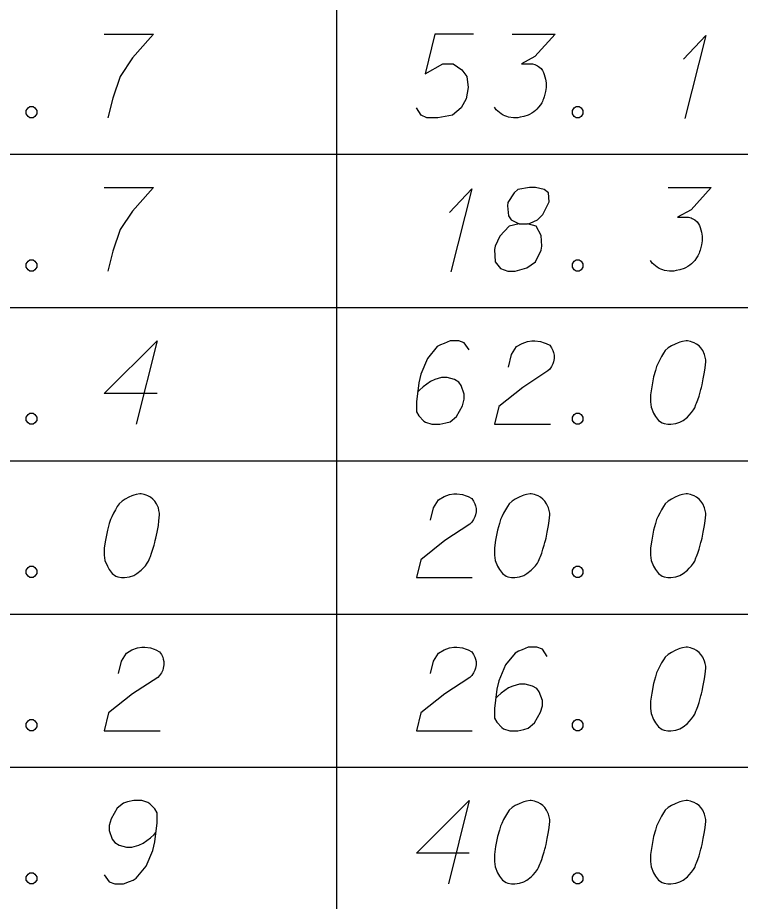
# Model space of a CAD drawing. Extents: x 2074207 to 2076812, y 516372 to 523312.
# Drawn here: x 2076538.8 to 2076580.3, y 518026.8 to 518077.5 of the extents above; entities that cross this region are included whole.
import ezdxf

# ---------------------------------------------------------------- set-up
doc = ezdxf.new("R2010")
doc.units = 0
doc.layers.add('Prop DirtTable_ Soil Test Results - Outline (Minor)', color=7, linetype='Continuous')
doc.layers.add('Prop DirtTable_ Soil Test Results - Tx (Sample Data)', color=7, linetype='Continuous')

msp = doc.modelspace()

# ---------------------------------------------------------------- linework, layer by layer
at = {"layer": 'Prop DirtTable_ Soil Test Results - Outline (Minor)'}
for p, q in [((2076557.094, 518078.48), (2076557.094, 518069.68)), ((2076260.609, 518069.68), (2076811.903, 518069.68)), ((2076260.609, 518069.68), (2076811.903, 518069.68)), ((2076557.094, 518069.68), (2076557.094, 518060.88)), ((2076260.609, 518060.88), (2076811.903, 518060.88)), ((2076260.609, 518060.88), (2076811.903, 518060.88)), ((2076557.094, 518060.88), (2076557.094, 518052.08)), ((2076260.609, 518052.08), (2076811.903, 518052.08)), ((2076260.609, 518052.08), (2076811.903, 518052.08)), ((2076557.094, 518052.08), (2076557.094, 518043.28)), ((2076260.609, 518043.28), (2076811.903, 518043.28)), ((2076260.609, 518043.28), (2076811.903, 518043.28)), ((2076557.094, 518043.28), (2076557.094, 518034.48)), ((2076260.609, 518034.48), (2076811.903, 518034.48)), ((2076260.609, 518034.48), (2076811.903, 518034.48)), ((2076557.094, 518034.48), (2076557.094, 518025.68))]:
    msp.add_line(p, q, dxfattribs=at)
at = {"layer": 'Prop DirtTable_ Soil Test Results - Tx (Sample Data)'}
for points in [[(2076543.756, 518076.575), (2076546.578, 518076.575), (2076546.401, 518076.386), (2076545.378, 518075.215), (2076544.673, 518074.156), (2076544.249, 518072.909), (2076543.967, 518071.775)], [(2076564.956, 518076.575), (2076562.734, 518076.575), (2076562.169, 518074.307), (2076563.192, 518074.874), (2076563.792, 518074.874), (2076564.286, 518074.534), (2076564.568, 518074.156), (2076564.639, 518073.514), (2076564.533, 518072.871), (2076564.251, 518072.342), (2076563.757, 518071.926), (2076562.91, 518071.775), (2076562.275, 518071.775), (2076561.958, 518071.926), (2076561.676, 518072.342)], [(2076567.179, 518076.575), (2076569.648, 518076.575), (2076568.484, 518075.29), (2076567.708, 518074.874), (2076568.343, 518074.874), (2076568.484, 518074.837), (2076568.554, 518074.799), (2076568.625, 518074.761), (2076568.695, 518074.723), (2076568.837, 518074.61), (2076568.907, 518074.496), (2076568.978, 518074.383), (2076569.013, 518074.27), (2076569.083, 518074.005), (2076569.119, 518073.778), (2076569.119, 518073.665), (2076569.119, 518073.514), (2076569.083, 518073.287), (2076569.048, 518073.136), (2076569.013, 518072.985), (2076568.978, 518072.871), (2076568.942, 518072.796), (2076568.907, 518072.72), (2076568.872, 518072.644), (2076568.801, 518072.531), (2076568.695, 518072.38), (2076568.59, 518072.266), (2076568.519, 518072.191), (2076568.413, 518072.115), (2076568.307, 518072.04), (2076568.166, 518071.964), (2076568.096, 518071.926), (2076567.849, 518071.851), (2076567.637, 518071.813), (2076567.496, 518071.775), (2076567.249, 518071.775), (2076566.967, 518071.813), (2076566.861, 518071.851), (2076566.755, 518071.889), (2076566.649, 518071.926), (2076566.544, 518072.002), (2076566.438, 518072.078), (2076566.261, 518072.229), (2076566.156, 518072.38)], [(2076577.02, 518075.139), (2076578.29, 518076.5), (2076577.091, 518071.737)], [(2076539.487, 518072.418), (2076539.664, 518072.418), (2076539.769, 518072.342), (2076539.875, 518072.191), (2076539.875, 518072.002), (2076539.769, 518071.851), (2076539.664, 518071.775), (2076539.487, 518071.775), (2076539.381, 518071.851), (2076539.276, 518072.002), (2076539.276, 518072.191), (2076539.381, 518072.342), (2076539.487, 518072.418)], [(2076570.847, 518072.418), (2076571.024, 518072.418), (2076571.129, 518072.342), (2076571.235, 518072.191), (2076571.235, 518072.002), (2076571.129, 518071.851), (2076571.024, 518071.775), (2076570.847, 518071.775), (2076570.741, 518071.851), (2076570.636, 518072.002), (2076570.636, 518072.191), (2076570.741, 518072.342), (2076570.847, 518072.418)], [(2076543.756, 518067.775), (2076546.578, 518067.775), (2076546.401, 518067.586), (2076545.378, 518066.415), (2076544.673, 518065.356), (2076544.249, 518064.109), (2076543.967, 518062.975)], [(2076563.58, 518066.339), (2076564.85, 518067.7), (2076563.651, 518062.937)], [(2076567.567, 518065.696), (2076568.06, 518065.696), (2076568.202, 518065.734), (2076568.625, 518065.923), (2076568.942, 518066.226), (2076569.295, 518066.944), (2076569.26, 518067.473), (2076569.013, 518067.662), (2076568.519, 518067.775), (2076568.166, 518067.775), (2076567.496, 518067.662), (2076567.284, 518067.473), (2076566.932, 518066.906), (2076566.896, 518066.717), (2076566.967, 518066.15), (2076567.108, 518065.923), (2076567.567, 518065.696), (2076567.002, 518065.545), (2076566.473, 518064.978), (2076566.191, 518064.411), (2076566.156, 518064.222), (2076566.191, 518063.504), (2076566.508, 518063.126), (2076566.932, 518062.975), (2076567.355, 518062.975), (2076568.025, 518063.164), (2076568.519, 518063.504), (2076568.837, 518064.185), (2076568.872, 518064.411), (2076568.837, 518065.016), (2076568.554, 518065.545), (2076568.06, 518065.696)], [(2076576.139, 518067.775), (2076578.608, 518067.775), (2076577.444, 518066.49), (2076576.668, 518066.074), (2076577.303, 518066.074), (2076577.444, 518066.037), (2076577.514, 518065.999), (2076577.585, 518065.961), (2076577.655, 518065.923), (2076577.797, 518065.81), (2076577.867, 518065.696), (2076577.938, 518065.583), (2076577.973, 518065.47), (2076578.043, 518065.205), (2076578.079, 518064.978), (2076578.079, 518064.865), (2076578.079, 518064.714), (2076578.043, 518064.487), (2076578.008, 518064.336), (2076577.973, 518064.185), (2076577.938, 518064.071), (2076577.902, 518063.996), (2076577.867, 518063.92), (2076577.832, 518063.844), (2076577.761, 518063.731), (2076577.655, 518063.58), (2076577.55, 518063.466), (2076577.479, 518063.391), (2076577.373, 518063.315), (2076577.267, 518063.24), (2076577.126, 518063.164), (2076577.056, 518063.126), (2076576.809, 518063.051), (2076576.597, 518063.013), (2076576.456, 518062.975), (2076576.209, 518062.975), (2076575.927, 518063.013), (2076575.821, 518063.051), (2076575.715, 518063.089), (2076575.609, 518063.126), (2076575.504, 518063.202), (2076575.398, 518063.278), (2076575.221, 518063.429), (2076575.116, 518063.58)], [(2076539.487, 518063.618), (2076539.664, 518063.618), (2076539.769, 518063.542), (2076539.875, 518063.391), (2076539.875, 518063.202), (2076539.769, 518063.051), (2076539.664, 518062.975), (2076539.487, 518062.975), (2076539.381, 518063.051), (2076539.276, 518063.202), (2076539.276, 518063.391), (2076539.381, 518063.542), (2076539.487, 518063.618)], [(2076570.847, 518063.618), (2076571.024, 518063.618), (2076571.129, 518063.542), (2076571.235, 518063.391), (2076571.235, 518063.202), (2076571.129, 518063.051), (2076571.024, 518062.975), (2076570.847, 518062.975), (2076570.741, 518063.051), (2076570.636, 518063.202), (2076570.636, 518063.391), (2076570.741, 518063.542), (2076570.847, 518063.618)], [(2076546.789, 518055.952), (2076543.756, 518055.952), (2076546.789, 518058.975), (2076545.59, 518054.175)], [(2076564.709, 518058.446), (2076564.427, 518058.862), (2076564.11, 518058.975), (2076563.616, 518058.975), (2076563.263, 518058.824), (2076563.051, 518058.748), (2076562.875, 518058.635), (2076562.311, 518057.955), (2076561.923, 518057.048), (2076561.817, 518056.556), (2076561.676, 518055.46), (2076561.676, 518054.893), (2076561.817, 518054.666), (2076562.099, 518054.364), (2076562.205, 518054.289), (2076562.558, 518054.175), (2076563.016, 518054.175), (2076563.369, 518054.251), (2076563.616, 518054.326), (2076563.969, 518054.629), (2076564.321, 518055.233), (2076564.427, 518055.611), (2076564.427, 518055.914), (2076564.251, 518056.405), (2076564.11, 518056.594), (2076563.863, 518056.745), (2076563.439, 518056.859), (2076563.122, 518056.859), (2076562.734, 518056.745), (2076562.487, 518056.632), (2076562.064, 518056.329), (2076561.852, 518056.141), (2076561.746, 518056.027)], [(2076566.967, 518057.463), (2076567.143, 518058.181), (2076567.426, 518058.635), (2076567.743, 518058.824), (2076568.06, 518058.937), (2076568.307, 518058.975), (2076568.484, 518058.975), (2076568.801, 518058.937), (2076569.013, 518058.862), (2076569.119, 518058.824), (2076569.33, 518058.711), (2076569.436, 518058.559), (2076569.507, 518058.408), (2076569.542, 518058.295), (2076569.577, 518058.144), (2076569.577, 518057.955), (2076569.542, 518057.766), (2076569.507, 518057.652), (2076569.436, 518057.501), (2076569.33, 518057.35), (2076569.225, 518057.237), (2076567.778, 518056.292), (2076566.403, 518055.196), (2076566.156, 518054.175), (2076569.366, 518054.175)], [(2076577.232, 518058.975), (2076577.162, 518058.975), (2076576.95, 518058.937), (2076576.809, 518058.9), (2076576.703, 518058.862), (2076576.527, 518058.786), (2076576.315, 518058.673), (2076576.139, 518058.559), (2076575.962, 518058.408), (2076575.856, 518058.257), (2076575.751, 518058.068), (2076575.645, 518057.879), (2076575.539, 518057.652), (2076575.468, 518057.501), (2076575.398, 518057.274), (2076575.292, 518056.896), (2076575.186, 518056.329), (2076575.116, 518055.876), (2076575.116, 518055.46), (2076575.151, 518055.158), (2076575.292, 518054.818), (2076575.398, 518054.629), (2076575.574, 518054.402), (2076575.786, 518054.251), (2076575.892, 518054.213), (2076576.103, 518054.175), (2076576.28, 518054.175), (2076576.562, 518054.213), (2076576.809, 518054.289), (2076576.985, 518054.402), (2076577.232, 518054.591), (2076577.338, 518054.704), (2076577.479, 518054.855), (2076577.585, 518055.007), (2076577.655, 518055.12), (2076577.726, 518055.309), (2076577.761, 518055.385), (2076577.832, 518055.574), (2076577.902, 518055.8), (2076577.973, 518056.027), (2076578.008, 518056.178), (2076578.043, 518056.292), (2076578.079, 518056.443), (2076578.149, 518056.783), (2076578.185, 518056.972), (2076578.22, 518057.161), (2076578.255, 518057.426), (2076578.29, 518057.766), (2076578.29, 518057.879), (2076578.255, 518058.03), (2076578.22, 518058.181), (2076578.114, 518058.408), (2076578.008, 518058.559), (2076577.902, 518058.673), (2076577.761, 518058.786), (2076577.62, 518058.862), (2076577.514, 518058.9), (2076577.409, 518058.937), (2076577.232, 518058.975)], [(2076539.487, 518054.818), (2076539.664, 518054.818), (2076539.769, 518054.742), (2076539.875, 518054.591), (2076539.875, 518054.402), (2076539.769, 518054.251), (2076539.664, 518054.175), (2076539.487, 518054.175), (2076539.381, 518054.251), (2076539.276, 518054.402), (2076539.276, 518054.591), (2076539.381, 518054.742), (2076539.487, 518054.818)], [(2076570.847, 518054.818), (2076571.024, 518054.818), (2076571.129, 518054.742), (2076571.235, 518054.591), (2076571.235, 518054.402), (2076571.129, 518054.251), (2076571.024, 518054.175), (2076570.847, 518054.175), (2076570.741, 518054.251), (2076570.636, 518054.402), (2076570.636, 518054.591), (2076570.741, 518054.742), (2076570.847, 518054.818)], [(2076545.872, 518050.175), (2076545.802, 518050.175), (2076545.59, 518050.137), (2076545.449, 518050.1), (2076545.343, 518050.062), (2076545.167, 518049.986), (2076544.955, 518049.873), (2076544.779, 518049.759), (2076544.602, 518049.608), (2076544.496, 518049.457), (2076544.391, 518049.268), (2076544.285, 518049.079), (2076544.179, 518048.852), (2076544.108, 518048.701), (2076544.038, 518048.474), (2076543.932, 518048.096), (2076543.826, 518047.529), (2076543.756, 518047.076), (2076543.756, 518046.66), (2076543.791, 518046.358), (2076543.932, 518046.018), (2076544.038, 518045.829), (2076544.214, 518045.602), (2076544.426, 518045.451), (2076544.532, 518045.413), (2076544.743, 518045.375), (2076544.92, 518045.375), (2076545.202, 518045.413), (2076545.449, 518045.489), (2076545.625, 518045.602), (2076545.872, 518045.791), (2076545.978, 518045.904), (2076546.119, 518046.055), (2076546.225, 518046.207), (2076546.295, 518046.32), (2076546.366, 518046.509), (2076546.401, 518046.585), (2076546.472, 518046.774), (2076546.542, 518047), (2076546.613, 518047.227), (2076546.648, 518047.378), (2076546.683, 518047.492), (2076546.719, 518047.643), (2076546.789, 518047.983), (2076546.825, 518048.172), (2076546.86, 518048.361), (2076546.895, 518048.626), (2076546.93, 518048.966), (2076546.93, 518049.079), (2076546.895, 518049.23), (2076546.86, 518049.381), (2076546.754, 518049.608), (2076546.648, 518049.759), (2076546.542, 518049.873), (2076546.401, 518049.986), (2076546.26, 518050.062), (2076546.154, 518050.1), (2076546.049, 518050.137), (2076545.872, 518050.175)], [(2076562.487, 518048.663), (2076562.663, 518049.381), (2076562.946, 518049.835), (2076563.263, 518050.024), (2076563.58, 518050.137), (2076563.827, 518050.175), (2076564.004, 518050.175), (2076564.321, 518050.137), (2076564.533, 518050.062), (2076564.639, 518050.024), (2076564.85, 518049.911), (2076564.956, 518049.759), (2076565.027, 518049.608), (2076565.062, 518049.495), (2076565.097, 518049.344), (2076565.097, 518049.155), (2076565.062, 518048.966), (2076565.027, 518048.852), (2076564.956, 518048.701), (2076564.85, 518048.55), (2076564.745, 518048.437), (2076563.298, 518047.492), (2076561.923, 518046.396), (2076561.676, 518045.375), (2076564.886, 518045.375)], [(2076568.272, 518050.175), (2076568.202, 518050.175), (2076567.99, 518050.137), (2076567.849, 518050.1), (2076567.743, 518050.062), (2076567.567, 518049.986), (2076567.355, 518049.873), (2076567.179, 518049.759), (2076567.002, 518049.608), (2076566.896, 518049.457), (2076566.791, 518049.268), (2076566.685, 518049.079), (2076566.579, 518048.852), (2076566.508, 518048.701), (2076566.438, 518048.474), (2076566.332, 518048.096), (2076566.226, 518047.529), (2076566.156, 518047.076), (2076566.156, 518046.66), (2076566.191, 518046.358), (2076566.332, 518046.018), (2076566.438, 518045.829), (2076566.614, 518045.602), (2076566.826, 518045.451), (2076566.932, 518045.413), (2076567.143, 518045.375), (2076567.32, 518045.375), (2076567.602, 518045.413), (2076567.849, 518045.489), (2076568.025, 518045.602), (2076568.272, 518045.791), (2076568.378, 518045.904), (2076568.519, 518046.055), (2076568.625, 518046.207), (2076568.695, 518046.32), (2076568.766, 518046.509), (2076568.801, 518046.585), (2076568.872, 518046.774), (2076568.942, 518047), (2076569.013, 518047.227), (2076569.048, 518047.378), (2076569.083, 518047.492), (2076569.119, 518047.643), (2076569.189, 518047.983), (2076569.225, 518048.172), (2076569.26, 518048.361), (2076569.295, 518048.626), (2076569.33, 518048.966), (2076569.33, 518049.079), (2076569.295, 518049.23), (2076569.26, 518049.381), (2076569.154, 518049.608), (2076569.048, 518049.759), (2076568.942, 518049.873), (2076568.801, 518049.986), (2076568.66, 518050.062), (2076568.554, 518050.1), (2076568.449, 518050.137), (2076568.272, 518050.175)], [(2076577.232, 518050.175), (2076577.162, 518050.175), (2076576.95, 518050.137), (2076576.809, 518050.1), (2076576.703, 518050.062), (2076576.527, 518049.986), (2076576.315, 518049.873), (2076576.139, 518049.759), (2076575.962, 518049.608), (2076575.856, 518049.457), (2076575.751, 518049.268), (2076575.645, 518049.079), (2076575.539, 518048.852), (2076575.468, 518048.701), (2076575.398, 518048.474), (2076575.292, 518048.096), (2076575.186, 518047.529), (2076575.116, 518047.076), (2076575.116, 518046.66), (2076575.151, 518046.358), (2076575.292, 518046.018), (2076575.398, 518045.829), (2076575.574, 518045.602), (2076575.786, 518045.451), (2076575.892, 518045.413), (2076576.103, 518045.375), (2076576.28, 518045.375), (2076576.562, 518045.413), (2076576.809, 518045.489), (2076576.985, 518045.602), (2076577.232, 518045.791), (2076577.338, 518045.904), (2076577.479, 518046.055), (2076577.585, 518046.207), (2076577.655, 518046.32), (2076577.726, 518046.509), (2076577.761, 518046.585), (2076577.832, 518046.774), (2076577.902, 518047), (2076577.973, 518047.227), (2076578.008, 518047.378), (2076578.043, 518047.492), (2076578.079, 518047.643), (2076578.149, 518047.983), (2076578.185, 518048.172), (2076578.22, 518048.361), (2076578.255, 518048.626), (2076578.29, 518048.966), (2076578.29, 518049.079), (2076578.255, 518049.23), (2076578.22, 518049.381), (2076578.114, 518049.608), (2076578.008, 518049.759), (2076577.902, 518049.873), (2076577.761, 518049.986), (2076577.62, 518050.062), (2076577.514, 518050.1), (2076577.409, 518050.137), (2076577.232, 518050.175)], [(2076539.487, 518046.018), (2076539.664, 518046.018), (2076539.769, 518045.942), (2076539.875, 518045.791), (2076539.875, 518045.602), (2076539.769, 518045.451), (2076539.664, 518045.375), (2076539.487, 518045.375), (2076539.381, 518045.451), (2076539.276, 518045.602), (2076539.276, 518045.791), (2076539.381, 518045.942), (2076539.487, 518046.018)], [(2076570.847, 518046.018), (2076571.024, 518046.018), (2076571.129, 518045.942), (2076571.235, 518045.791), (2076571.235, 518045.602), (2076571.129, 518045.451), (2076571.024, 518045.375), (2076570.847, 518045.375), (2076570.741, 518045.451), (2076570.636, 518045.602), (2076570.636, 518045.791), (2076570.741, 518045.942), (2076570.847, 518046.018)], [(2076544.567, 518039.863), (2076544.743, 518040.581), (2076545.026, 518041.035), (2076545.343, 518041.224), (2076545.66, 518041.337), (2076545.907, 518041.375), (2076546.084, 518041.375), (2076546.401, 518041.337), (2076546.613, 518041.262), (2076546.719, 518041.224), (2076546.93, 518041.111), (2076547.036, 518040.959), (2076547.107, 518040.808), (2076547.142, 518040.695), (2076547.177, 518040.544), (2076547.177, 518040.355), (2076547.142, 518040.166), (2076547.107, 518040.052), (2076547.036, 518039.901), (2076546.93, 518039.75), (2076546.825, 518039.637), (2076545.378, 518038.692), (2076544.003, 518037.596), (2076543.756, 518036.575), (2076546.966, 518036.575)], [(2076562.487, 518039.863), (2076562.663, 518040.581), (2076562.946, 518041.035), (2076563.263, 518041.224), (2076563.58, 518041.337), (2076563.827, 518041.375), (2076564.004, 518041.375), (2076564.321, 518041.337), (2076564.533, 518041.262), (2076564.639, 518041.224), (2076564.85, 518041.111), (2076564.956, 518040.959), (2076565.027, 518040.808), (2076565.062, 518040.695), (2076565.097, 518040.544), (2076565.097, 518040.355), (2076565.062, 518040.166), (2076565.027, 518040.052), (2076564.956, 518039.901), (2076564.85, 518039.75), (2076564.745, 518039.637), (2076563.298, 518038.692), (2076561.923, 518037.596), (2076561.676, 518036.575), (2076564.886, 518036.575)], [(2076569.189, 518040.846), (2076568.907, 518041.262), (2076568.59, 518041.375), (2076568.096, 518041.375), (2076567.743, 518041.224), (2076567.531, 518041.148), (2076567.355, 518041.035), (2076566.791, 518040.355), (2076566.403, 518039.448), (2076566.297, 518038.956), (2076566.156, 518037.86), (2076566.156, 518037.293), (2076566.297, 518037.066), (2076566.579, 518036.764), (2076566.685, 518036.689), (2076567.038, 518036.575), (2076567.496, 518036.575), (2076567.849, 518036.651), (2076568.096, 518036.726), (2076568.449, 518037.029), (2076568.801, 518037.633), (2076568.907, 518038.011), (2076568.907, 518038.314), (2076568.731, 518038.805), (2076568.59, 518038.994), (2076568.343, 518039.145), (2076567.919, 518039.259), (2076567.602, 518039.259), (2076567.214, 518039.145), (2076566.967, 518039.032), (2076566.544, 518038.729), (2076566.332, 518038.541), (2076566.226, 518038.427)], [(2076577.232, 518041.375), (2076577.162, 518041.375), (2076576.95, 518041.337), (2076576.809, 518041.3), (2076576.703, 518041.262), (2076576.527, 518041.186), (2076576.315, 518041.073), (2076576.139, 518040.959), (2076575.962, 518040.808), (2076575.856, 518040.657), (2076575.751, 518040.468), (2076575.645, 518040.279), (2076575.539, 518040.052), (2076575.468, 518039.901), (2076575.398, 518039.674), (2076575.292, 518039.296), (2076575.186, 518038.729), (2076575.116, 518038.276), (2076575.116, 518037.86), (2076575.151, 518037.558), (2076575.292, 518037.218), (2076575.398, 518037.029), (2076575.574, 518036.802), (2076575.786, 518036.651), (2076575.892, 518036.613), (2076576.103, 518036.575), (2076576.28, 518036.575), (2076576.562, 518036.613), (2076576.809, 518036.689), (2076576.985, 518036.802), (2076577.232, 518036.991), (2076577.338, 518037.104), (2076577.479, 518037.255), (2076577.585, 518037.407), (2076577.655, 518037.52), (2076577.726, 518037.709), (2076577.761, 518037.785), (2076577.832, 518037.974), (2076577.902, 518038.2), (2076577.973, 518038.427), (2076578.008, 518038.578), (2076578.043, 518038.692), (2076578.079, 518038.843), (2076578.149, 518039.183), (2076578.185, 518039.372), (2076578.22, 518039.561), (2076578.255, 518039.826), (2076578.29, 518040.166), (2076578.29, 518040.279), (2076578.255, 518040.43), (2076578.22, 518040.581), (2076578.114, 518040.808), (2076578.008, 518040.959), (2076577.902, 518041.073), (2076577.761, 518041.186), (2076577.62, 518041.262), (2076577.514, 518041.3), (2076577.409, 518041.337), (2076577.232, 518041.375)], [(2076539.487, 518037.218), (2076539.664, 518037.218), (2076539.769, 518037.142), (2076539.875, 518036.991), (2076539.875, 518036.802), (2076539.769, 518036.651), (2076539.664, 518036.575), (2076539.487, 518036.575), (2076539.381, 518036.651), (2076539.276, 518036.802), (2076539.276, 518036.991), (2076539.381, 518037.142), (2076539.487, 518037.218)], [(2076570.847, 518037.218), (2076571.024, 518037.218), (2076571.129, 518037.142), (2076571.235, 518036.991), (2076571.235, 518036.802), (2076571.129, 518036.651), (2076571.024, 518036.575), (2076570.847, 518036.575), (2076570.741, 518036.651), (2076570.636, 518036.802), (2076570.636, 518036.991), (2076570.741, 518037.142), (2076570.847, 518037.218)], [(2076543.756, 518028.304), (2076544.038, 518027.889), (2076544.355, 518027.775), (2076544.849, 518027.775), (2076545.202, 518027.926), (2076545.414, 518028.002), (2076545.59, 518028.115), (2076546.154, 518028.796), (2076546.542, 518029.703), (2076546.648, 518030.194), (2076546.789, 518031.29), (2076546.789, 518031.857), (2076546.648, 518032.084), (2076546.366, 518032.386), (2076546.26, 518032.462), (2076545.907, 518032.575), (2076545.449, 518032.575), (2076545.096, 518032.5), (2076544.849, 518032.424), (2076544.496, 518032.122), (2076544.144, 518031.517), (2076544.038, 518031.139), (2076544.038, 518030.837), (2076544.214, 518030.345), (2076544.355, 518030.156), (2076544.602, 518030.005), (2076545.026, 518029.892), (2076545.343, 518029.892), (2076545.731, 518030.005), (2076545.978, 518030.118), (2076546.401, 518030.421), (2076546.613, 518030.61), (2076546.719, 518030.723)], [(2076564.709, 518029.552), (2076561.676, 518029.552), (2076564.709, 518032.575), (2076563.51, 518027.775)], [(2076568.272, 518032.575), (2076568.202, 518032.575), (2076567.99, 518032.537), (2076567.849, 518032.5), (2076567.743, 518032.462), (2076567.567, 518032.386), (2076567.355, 518032.273), (2076567.179, 518032.159), (2076567.002, 518032.008), (2076566.896, 518031.857), (2076566.791, 518031.668), (2076566.685, 518031.479), (2076566.579, 518031.252), (2076566.508, 518031.101), (2076566.438, 518030.874), (2076566.332, 518030.496), (2076566.226, 518029.929), (2076566.156, 518029.476), (2076566.156, 518029.06), (2076566.191, 518028.758), (2076566.332, 518028.418), (2076566.438, 518028.229), (2076566.614, 518028.002), (2076566.826, 518027.851), (2076566.932, 518027.813), (2076567.143, 518027.775), (2076567.32, 518027.775), (2076567.602, 518027.813), (2076567.849, 518027.889), (2076568.025, 518028.002), (2076568.272, 518028.191), (2076568.378, 518028.304), (2076568.519, 518028.455), (2076568.625, 518028.607), (2076568.695, 518028.72), (2076568.766, 518028.909), (2076568.801, 518028.985), (2076568.872, 518029.174), (2076568.942, 518029.4), (2076569.013, 518029.627), (2076569.048, 518029.778), (2076569.083, 518029.892), (2076569.119, 518030.043), (2076569.189, 518030.383), (2076569.225, 518030.572), (2076569.26, 518030.761), (2076569.295, 518031.026), (2076569.33, 518031.366), (2076569.33, 518031.479), (2076569.295, 518031.63), (2076569.26, 518031.781), (2076569.154, 518032.008), (2076569.048, 518032.159), (2076568.942, 518032.273), (2076568.801, 518032.386), (2076568.66, 518032.462), (2076568.554, 518032.5), (2076568.449, 518032.537), (2076568.272, 518032.575)], [(2076577.232, 518032.575), (2076577.162, 518032.575), (2076576.95, 518032.537), (2076576.809, 518032.5), (2076576.703, 518032.462), (2076576.527, 518032.386), (2076576.315, 518032.273), (2076576.139, 518032.159), (2076575.962, 518032.008), (2076575.856, 518031.857), (2076575.751, 518031.668), (2076575.645, 518031.479), (2076575.539, 518031.252), (2076575.468, 518031.101), (2076575.398, 518030.874), (2076575.292, 518030.496), (2076575.186, 518029.929), (2076575.116, 518029.476), (2076575.116, 518029.06), (2076575.151, 518028.758), (2076575.292, 518028.418), (2076575.398, 518028.229), (2076575.574, 518028.002), (2076575.786, 518027.851), (2076575.892, 518027.813), (2076576.103, 518027.775), (2076576.28, 518027.775), (2076576.562, 518027.813), (2076576.809, 518027.889), (2076576.985, 518028.002), (2076577.232, 518028.191), (2076577.338, 518028.304), (2076577.479, 518028.455), (2076577.585, 518028.607), (2076577.655, 518028.72), (2076577.726, 518028.909), (2076577.761, 518028.985), (2076577.832, 518029.174), (2076577.902, 518029.4), (2076577.973, 518029.627), (2076578.008, 518029.778), (2076578.043, 518029.892), (2076578.079, 518030.043), (2076578.149, 518030.383), (2076578.185, 518030.572), (2076578.22, 518030.761), (2076578.255, 518031.026), (2076578.29, 518031.366), (2076578.29, 518031.479), (2076578.255, 518031.63), (2076578.22, 518031.781), (2076578.114, 518032.008), (2076578.008, 518032.159), (2076577.902, 518032.273), (2076577.761, 518032.386), (2076577.62, 518032.462), (2076577.514, 518032.5), (2076577.409, 518032.537), (2076577.232, 518032.575)], [(2076539.487, 518028.418), (2076539.664, 518028.418), (2076539.769, 518028.342), (2076539.875, 518028.191), (2076539.875, 518028.002), (2076539.769, 518027.851), (2076539.664, 518027.775), (2076539.487, 518027.775), (2076539.381, 518027.851), (2076539.276, 518028.002), (2076539.276, 518028.191), (2076539.381, 518028.342), (2076539.487, 518028.418)], [(2076570.847, 518028.418), (2076571.024, 518028.418), (2076571.129, 518028.342), (2076571.235, 518028.191), (2076571.235, 518028.002), (2076571.129, 518027.851), (2076571.024, 518027.775), (2076570.847, 518027.775), (2076570.741, 518027.851), (2076570.636, 518028.002), (2076570.636, 518028.191), (2076570.741, 518028.342), (2076570.847, 518028.418)]]:
    msp.add_lwpolyline(points, dxfattribs=at)

doc.saveas('drawing.dxf')
